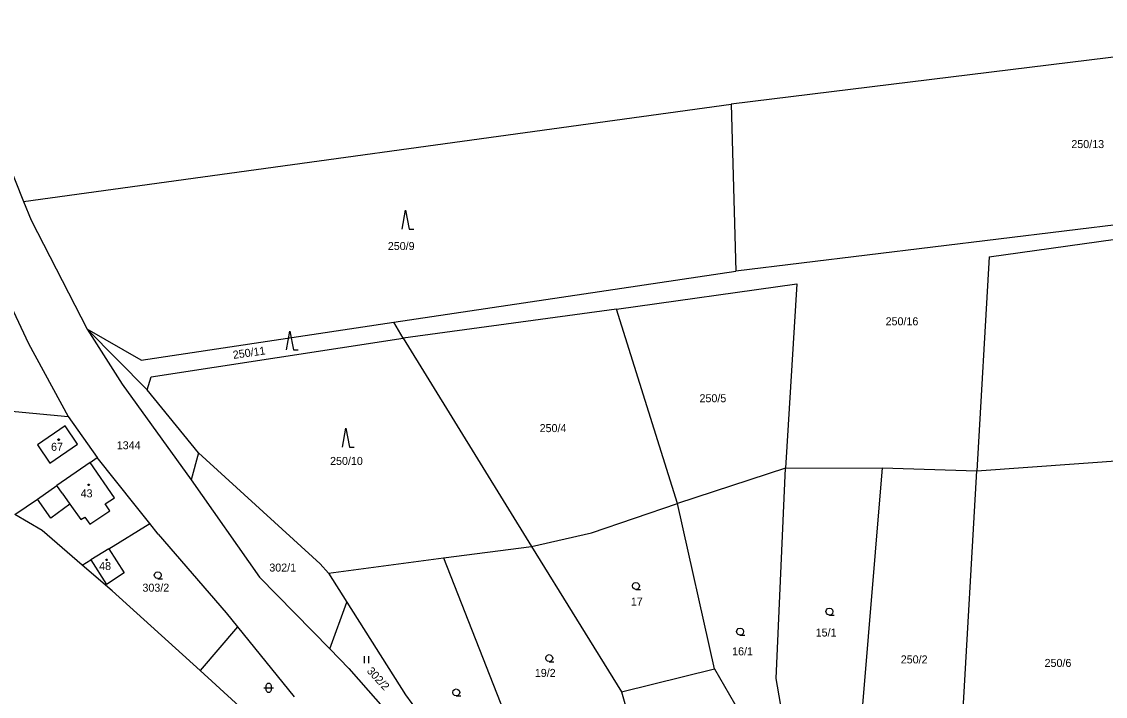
# Model space of a CAD drawing. Extents: x -852001 to -842497, y -1063614 to -1052182.
# Drawn here: x -844674.2 to -844444, y -1061361.2 to -1061217.8 of the extents above; entities that cross this region are included whole.
import ezdxf

# ---------------------------------------------------------------- set-up
doc = ezdxf.new("R2010")
doc.units = 0
for name, color, linetype in [('Default', 7, 'Continuous'), ('KN_HRANICE', 7, 'Continuous'), ('KN_KULTURY', 7, 'Continuous'), ('KN_PARCELY', 7, 'Continuous'), ('KN_SLUCKY', 7, 'Continuous')]:
    doc.layers.add(name, color=color, linetype=linetype)

# ---------------------------------------------------------------- blocks, each defined once
blk = doc.blocks.new('304')
at = {"layer": 'Default'}
blk.add_lwpolyline([(0, 0), (-0.38, 0.1), (-0.65, 0.37), (-0.75, 0.74), (-0.65, 1.11), (-0.38, 1.38), (-0.01, 1.48), (0.36, 1.38), (0.63, 1.11), (0.73, 0.73), (0.63, 0.35), (0.36, 0.08), (-0.02, -0.02), (0.98, -0.02)], dxfattribs=at)
blk = doc.blocks.new('306')
at = {"layer": 'Default'}
for p, q in [((-0.5, 1.5), (-0.5, 0)), ((0.5, 0), (0.5, 1.5))]:
    blk.add_line(p, q, dxfattribs=at)
blk = doc.blocks.new('308')
at = {"layer": 'Default'}
blk.add_lwpolyline([(-0.75, 0), (0, 4), (0.75, 0), (1.75, 0)], dxfattribs=at)
blk = doc.blocks.new('316')
at = {"layer": 'Default'}
for points in [[(-1, 1), (0.27, 1), (1, 1)], [(-0.5, 1.5), (-0.4, 1.79), (-0.15, 1.97), (0.16, 1.97), (0.41, 1.79), (0.51, 1.5), (0.51, 0.5), (0.41, 0.21), (0.16, 0.03), (-0.15, 0.03), (-0.4, 0.21), (-0.5, 0.5), (-0.5, 1.5)]]:
    blk.add_lwpolyline(points, dxfattribs=at)
blk = doc.blocks.new('402')
at = {"layer": 'Default'}
blk.add_lwpolyline([(0.09, 0.15), (0.18, 0), (0.09, -0.15), (-0.09, -0.15), (-0.18, 0), (-0.09, 0.15), (0.09, 0.15)], dxfattribs=at)

msp = doc.modelspace()

# ---------------------------------------------------------------- linework, layer by layer
at = {"layer": 'KN_HRANICE'}
for p, q in [((-844381.5, -1061217.84), (-844523.56, -1061235.4)), ((-844381.5, -1061217.84), (-844523.56, -1061235.4)), ((-844673.82, -1061256.03), (-844523.56, -1061235.4)), ((-844673.82, -1061256.03), (-844523.56, -1061235.4)), ((-844523.56, -1061235.4), (-844522.5, -1061270.83)), ((-844523.56, -1061235.4), (-844522.5, -1061270.83)), ((-844679.88, -1061241.1), (-844673.82, -1061256.03)), ((-844679.88, -1061241.1), (-844673.82, -1061256.03)), ((-844673.82, -1061256.03), (-844672.21, -1061260)), ((-844673.82, -1061256.03), (-844672.21, -1061260)), ((-844393.8, -1061255.17), (-844522.5, -1061270.83)), ((-844393.8, -1061255.17), (-844522.5, -1061270.83)), ((-844672.21, -1061260), (-844660.3, -1061283.17)), ((-844672.21, -1061260), (-844660.3, -1061283.17)), ((-844468.71, -1061267.83), (-844430.13, -1061262.42)), ((-844468.71, -1061267.83), (-844430.13, -1061262.42)), ((-844468.71, -1061267.83), (-844471.31, -1061313.26)), ((-844468.71, -1061267.83), (-844471.31, -1061313.26)), ((-844595.18, -1061281.72), (-844522.5, -1061270.83)), ((-844595.18, -1061281.72), (-844522.5, -1061270.83)), ((-844547.89, -1061278.94), (-844509.56, -1061273.56)), ((-844547.89, -1061278.94), (-844509.56, -1061273.56)), ((-844509.56, -1061273.56), (-844511.96, -1061312.74)), ((-844509.56, -1061273.56), (-844511.96, -1061312.74)), ((-844676.52, -1061278.21), (-844672.78, -1061286.23)), ((-844676.52, -1061278.21), (-844672.78, -1061286.23)), ((-844547.89, -1061278.94), (-844593.18, -1061285.1)), ((-844547.89, -1061278.94), (-844593.18, -1061285.1)), ((-844534.95, -1061320.21), (-844547.89, -1061278.94)), ((-844534.95, -1061320.21), (-844547.89, -1061278.94)), ((-844648.86, -1061289.77), (-844660.3, -1061283.17)), ((-844660.3, -1061283.17), (-844647.58, -1061296.05)), ((-844648.86, -1061289.77), (-844660.3, -1061283.17)), ((-844660.3, -1061283.17), (-844647.58, -1061296.05)), ((-844648.86, -1061289.77), (-844595.18, -1061281.72)), ((-844648.86, -1061289.77), (-844595.18, -1061281.72)), ((-844593.18, -1061285.1), (-844595.18, -1061281.72)), ((-844593.18, -1061285.1), (-844595.18, -1061281.72)), ((-844672.78, -1061286.23), (-844664.39, -1061301.73)), ((-844672.78, -1061286.23), (-844664.39, -1061301.73)), ((-844646.76, -1061293.3), (-844593.18, -1061285.1)), ((-844646.76, -1061293.3), (-844593.18, -1061285.1)), ((-844593.18, -1061285.1), (-844565.97, -1061329.33)), ((-844593.18, -1061285.1), (-844565.97, -1061329.33)), ((-844647.58, -1061296.05), (-844646.76, -1061293.3)), ((-844647.58, -1061296.05), (-844646.76, -1061293.3)), ((-844636.7, -1061309.42), (-844647.58, -1061296.05)), ((-844636.7, -1061309.42), (-844647.58, -1061296.05)), ((-844681.7, -1061300.12), (-844664.39, -1061301.73)), ((-844681.7, -1061300.12), (-844664.39, -1061301.73)), ((-844664.39, -1061301.73), (-844658.2, -1061310.45)), ((-844664.39, -1061301.73), (-844658.2, -1061310.45)), ((-844659.68, -1061311.49), (-844666.75, -1061316.38)), ((-844659.68, -1061311.49), (-844666.75, -1061316.38)), ((-844659.68, -1061311.49), (-844658.2, -1061310.45)), ((-844659.68, -1061311.49), (-844658.2, -1061310.45)), ((-844650.16, -1061320.55), (-844658.2, -1061310.45)), ((-844650.16, -1061320.55), (-844658.2, -1061310.45)), ((-844636.7, -1061309.42), (-844638.21, -1061315.18)), ((-844636.7, -1061309.42), (-844638.21, -1061315.18)), ((-844610.86, -1061333.04), (-844636.7, -1061309.42)), ((-844610.86, -1061333.04), (-844636.7, -1061309.42)), ((-844511.96, -1061312.74), (-844534.95, -1061320.21)), ((-844511.96, -1061312.74), (-844534.95, -1061320.21)), ((-844513.95, -1061357.42), (-844511.96, -1061312.74)), ((-844513.95, -1061357.42), (-844511.96, -1061312.74)), ((-844511.96, -1061312.74), (-844491.42, -1061312.67)), ((-844511.96, -1061312.74), (-844491.42, -1061312.67)), ((-844491.42, -1061312.67), (-844497.75, -1061388.86)), ((-844491.42, -1061312.67), (-844497.75, -1061388.86)), ((-844491.42, -1061312.67), (-844471.31, -1061313.26)), ((-844491.42, -1061312.67), (-844471.31, -1061313.26)), ((-844475.97, -1061394.54), (-844471.31, -1061313.26)), ((-844475.97, -1061394.54), (-844471.31, -1061313.26)), ((-844638.21, -1061315.18), (-844623.75, -1061335.89)), ((-844638.21, -1061315.18), (-844623.75, -1061335.89)), ((-844670.88, -1061319.31), (-844666.75, -1061316.38)), ((-844670.88, -1061319.31), (-844666.75, -1061316.38)), ((-844675.67, -1061322.54), (-844670.88, -1061319.31)), ((-844675.67, -1061322.54), (-844670.88, -1061319.31)), ((-844646.99, -1061324.49), (-844650.16, -1061320.55)), ((-844646.99, -1061324.49), (-844650.16, -1061320.55)), ((-844553.2, -1061326.42), (-844534.95, -1061320.21)), ((-844553.2, -1061326.42), (-844534.95, -1061320.21)), ((-844527.05, -1061355.32), (-844534.95, -1061320.21)), ((-844527.05, -1061355.32), (-844534.95, -1061320.21)), ((-844669.9, -1061325.92), (-844675.67, -1061322.54)), ((-844669.9, -1061325.92), (-844675.67, -1061322.54)), ((-844655.73, -1061329.85), (-844646.99, -1061324.49)), ((-844655.73, -1061329.85), (-844646.99, -1061324.49)), ((-844645.22, -1061326.74), (-844646.99, -1061324.49)), ((-844645.22, -1061326.74), (-844646.99, -1061324.49)), ((-844661.35, -1061333.29), (-844669.9, -1061325.92)), ((-844661.35, -1061333.29), (-844669.9, -1061325.92)), ((-844645.22, -1061326.74), (-844630.82, -1061343.42)), ((-844645.22, -1061326.74), (-844630.82, -1061343.42)), ((-844565.97, -1061329.33), (-844553.2, -1061326.42)), ((-844565.97, -1061329.33), (-844553.2, -1061326.42)), ((-844655.73, -1061329.85), (-844659.51, -1061332.16)), ((-844655.73, -1061329.85), (-844659.51, -1061332.16)), ((-844655.73, -1061329.85), (-844652.47, -1061334.93)), ((-844655.73, -1061329.85), (-844652.47, -1061334.93)), ((-844584.6, -1061331.79), (-844565.97, -1061329.33)), ((-844584.6, -1061331.79), (-844565.97, -1061329.33)), ((-844565.97, -1061329.33), (-844546.85, -1061360.21)), ((-844565.97, -1061329.33), (-844546.85, -1061360.21)), ((-844661.35, -1061333.29), (-844659.51, -1061332.16)), ((-844661.35, -1061333.29), (-844659.51, -1061332.16)), ((-844659.51, -1061332.16), (-844656.2, -1061337.41)), ((-844659.51, -1061332.16), (-844656.2, -1061337.41)), ((-844609.09, -1061335.03), (-844584.6, -1061331.79)), ((-844609.09, -1061335.03), (-844584.6, -1061331.79)), ((-844584.6, -1061331.79), (-844563.96, -1061384.43)), ((-844584.6, -1061331.79), (-844563.96, -1061384.43)), ((-844655.01, -1061338.74), (-844661.35, -1061333.29)), ((-844655.01, -1061338.74), (-844661.35, -1061333.29)), ((-844609.09, -1061335.03), (-844610.86, -1061333.04)), ((-844609.09, -1061335.03), (-844610.86, -1061333.04)), ((-844652.47, -1061334.93), (-844656.2, -1061337.41)), ((-844652.47, -1061334.93), (-844656.2, -1061337.41)), ((-844623.75, -1061335.89), (-844608.78, -1061351.11)), ((-844623.75, -1061335.89), (-844608.78, -1061351.11)), ((-844609.09, -1061335.03), (-844605.17, -1061341.19)), ((-844609.09, -1061335.03), (-844605.17, -1061341.19)), ((-844636.31, -1061355.71), (-844655.01, -1061338.74)), ((-844636.31, -1061355.71), (-844655.01, -1061338.74)), ((-844608.78, -1061351.11), (-844605.17, -1061341.19)), ((-844608.78, -1061351.11), (-844605.17, -1061341.19)), ((-844605.17, -1061341.19), (-844592.68, -1061360.84)), ((-844605.17, -1061341.19), (-844592.68, -1061360.84)), ((-844630.82, -1061343.42), (-844628.4, -1061346.39)), ((-844630.82, -1061343.42), (-844628.4, -1061346.39)), ((-844628.4, -1061346.39), (-844636.31, -1061355.71)), ((-844628.4, -1061346.39), (-844636.31, -1061355.71)), ((-844628.4, -1061346.39), (-844616.36, -1061361.27)), ((-844628.4, -1061346.39), (-844616.36, -1061361.27)), ((-844608.78, -1061351.11), (-844604.71, -1061355.25)), ((-844608.78, -1061351.11), (-844604.71, -1061355.25)), ((-844604.71, -1061355.25), (-844593.67, -1061367.85)), ((-844604.71, -1061355.25), (-844593.67, -1061367.85)), ((-844623.03, -1061367.82), (-844636.31, -1061355.71)), ((-844623.03, -1061367.82), (-844636.31, -1061355.71)), ((-844546.85, -1061360.21), (-844527.05, -1061355.32)), ((-844546.85, -1061360.21), (-844527.05, -1061355.32)), ((-844527.05, -1061355.32), (-844515.02, -1061376.12)), ((-844527.05, -1061355.32), (-844515.02, -1061376.12)), ((-844510.28, -1061378.35), (-844513.95, -1061357.42)), ((-844510.28, -1061378.35), (-844513.95, -1061357.42)), ((-844592.68, -1061360.84), (-844580.38, -1061377.63)), ((-844592.68, -1061360.84), (-844580.38, -1061377.63)), ((-844546.85, -1061360.21), (-844543.93, -1061370.06)), ((-844546.85, -1061360.21), (-844543.93, -1061370.06))]:
    msp.add_line(p, q, dxfattribs=at)
msp.add_lwpolyline([(-844665.01, -1061303.73), (-844670.88, -1061307.77), (-844668.23, -1061311.61), (-844662.36, -1061307.59)], close=True, dxfattribs=at)
msp.add_lwpolyline([(-844665.01, -1061303.73), (-844670.88, -1061307.77), (-844668.23, -1061311.61), (-844662.36, -1061307.59)], close=True, dxfattribs=at)
at = {"layer": 'KN_SLUCKY'}
for p, q in [((-844660.3, -1061283.17), (-844652.9, -1061294.84)), ((-844660.3, -1061283.17), (-844652.9, -1061294.84)), ((-844652.9, -1061294.84), (-844638.21, -1061315.18)), ((-844652.9, -1061294.84), (-844638.21, -1061315.18)), ((-844654.51, -1061319.01), (-844659.68, -1061311.49)), ((-844654.51, -1061319.01), (-844659.68, -1061311.49)), ((-844471.31, -1061313.26), (-844432.89, -1061310.51)), ((-844471.31, -1061313.26), (-844432.89, -1061310.51)), ((-844665.6, -1061318.02), (-844666.75, -1061316.38)), ((-844665.6, -1061318.02), (-844666.75, -1061316.38)), ((-844665.6, -1061318.02), (-844664, -1061320.38)), ((-844665.6, -1061318.02), (-844664, -1061320.38)), ((-844668.06, -1061323.31), (-844670.88, -1061319.31)), ((-844668.06, -1061323.31), (-844670.88, -1061319.31)), ((-844664, -1061320.38), (-844668.06, -1061323.31)), ((-844664, -1061320.38), (-844668.06, -1061323.31)), ((-844664, -1061320.38), (-844661.66, -1061323.63)), ((-844664, -1061320.38), (-844661.66, -1061323.63)), ((-844656.51, -1061320.27), (-844654.51, -1061319.01)), ((-844656.51, -1061320.27), (-844654.51, -1061319.01)), ((-844655.51, -1061321.76), (-844656.51, -1061320.27)), ((-844655.51, -1061321.76), (-844656.51, -1061320.27)), ((-844659.79, -1061324.63), (-844655.51, -1061321.76)), ((-844659.79, -1061324.63), (-844655.51, -1061321.76)), ((-844661.66, -1061323.63), (-844660.79, -1061323.13)), ((-844661.66, -1061323.63), (-844660.79, -1061323.13)), ((-844660.79, -1061323.13), (-844659.79, -1061324.63)), ((-844660.79, -1061323.13), (-844659.79, -1061324.63))]:
    msp.add_line(p, q, dxfattribs=at)

# ---------------------------------------------------------------- block references
at = {"layer": 'KN_KULTURY'}
for name, p in [('308', (-844592.69, -1061261.92)), ('308', (-844592.69, -1061261.92)), ('308', (-844617.25, -1061287.57)), ('308', (-844617.25, -1061287.57)), ('308', (-844605.36, -1061308.21)), ('308', (-844605.36, -1061308.21)), ('402', (-844666.36, -1061306.65)), ('402', (-844666.36, -1061306.65)), ('402', (-844660, -1061316.24)), ('402', (-844660, -1061316.24)), ('402', (-844656.2, -1061332.17)), ('402', (-844656.2, -1061332.17)), ('304', (-844645.31, -1061336.18)), ('304', (-844645.31, -1061336.18)), ('304', (-844543.75, -1061338.47)), ('304', (-844543.75, -1061338.47)), ('304', (-844502.65, -1061343.92)), ('304', (-844502.65, -1061343.92)), ('304', (-844521.63, -1061348.17)), ('304', (-844521.63, -1061348.17)), ('306', (-844600.99, -1061354.13)), ('306', (-844600.99, -1061354.13)), ('304', (-844562.17, -1061353.8)), ('304', (-844562.17, -1061353.8)), ('316', (-844621.77, -1061360.38)), ('316', (-844621.77, -1061360.38)), ('304', (-844581.92, -1061361.08)), ('304', (-844581.92, -1061361.08))]:
    msp.add_blockref(name, p, dxfattribs=at)

# ---------------------------------------------------------------- texts
at = {"layer": 'KN_PARCELY'}
for s, p in [('250/13', (-844451.26, -1061244.7)), ('250/13', (-844451.26, -1061244.7)), ('250/9', (-844596.46, -1061266.36)), ('250/9', (-844596.46, -1061266.36)), ('250/16', (-844490.72, -1061282.35)), ('250/16', (-844490.72, -1061282.35)), ('250/5', (-844530.25, -1061298.7)), ('250/5', (-844530.25, -1061298.7)), ('250/4', (-844564.21, -1061305.05)), ('250/4', (-844564.21, -1061305.05)), ('1344', (-844654.04, -1061308.69)), ('1344', (-844654.04, -1061308.69)), ('67', (-844667.99, -1061309.02)), ('67', (-844667.99, -1061309.02)), ('250/10', (-844608.72, -1061312.02)), ('250/10', (-844608.72, -1061312.02)), ('43', (-844661.71, -1061318.91)), ('43', (-844661.71, -1061318.91)), ('48', (-844657.78, -1061334.35)), ('48', (-844657.78, -1061334.35)), ('302/1', (-844621.63, -1061334.68)), ('302/1', (-844621.63, -1061334.68)), ('303/2', (-844648.58, -1061338.95)), ('303/2', (-844648.58, -1061338.95)), ('17', (-844544.84, -1061341.91)), ('17', (-844544.84, -1061341.91)), ('15/1', (-844505.57, -1061348.48)), ('15/1', (-844505.57, -1061348.48)), ('16/1', (-844523.32, -1061352.47)), ('16/1', (-844523.32, -1061352.47)), ('250/2', (-844487.5, -1061354.19)), ('250/2', (-844487.5, -1061354.19)), ('19/2', (-844565.23, -1061357.06)), ('19/2', (-844565.23, -1061357.06)), ('250/6', (-844456.95, -1061354.94)), ('250/6', (-844456.95, -1061354.94))]:
    msp.add_text(s, height=1.7, dxfattribs=at).set_placement(p)
for s, rotation, p in [('250/11', 8.136, (-844629.25, -1061289.5)), ('250/11', 8.136, (-844629.25, -1061289.5)), ('302/2', 312.606, (-844601.03, -1061355.89)), ('302/2', 312.606, (-844601.03, -1061355.89))]:
    msp.add_text(s, height=1.7, rotation=rotation, dxfattribs=at).set_placement(p)

doc.saveas('drawing.dxf')
